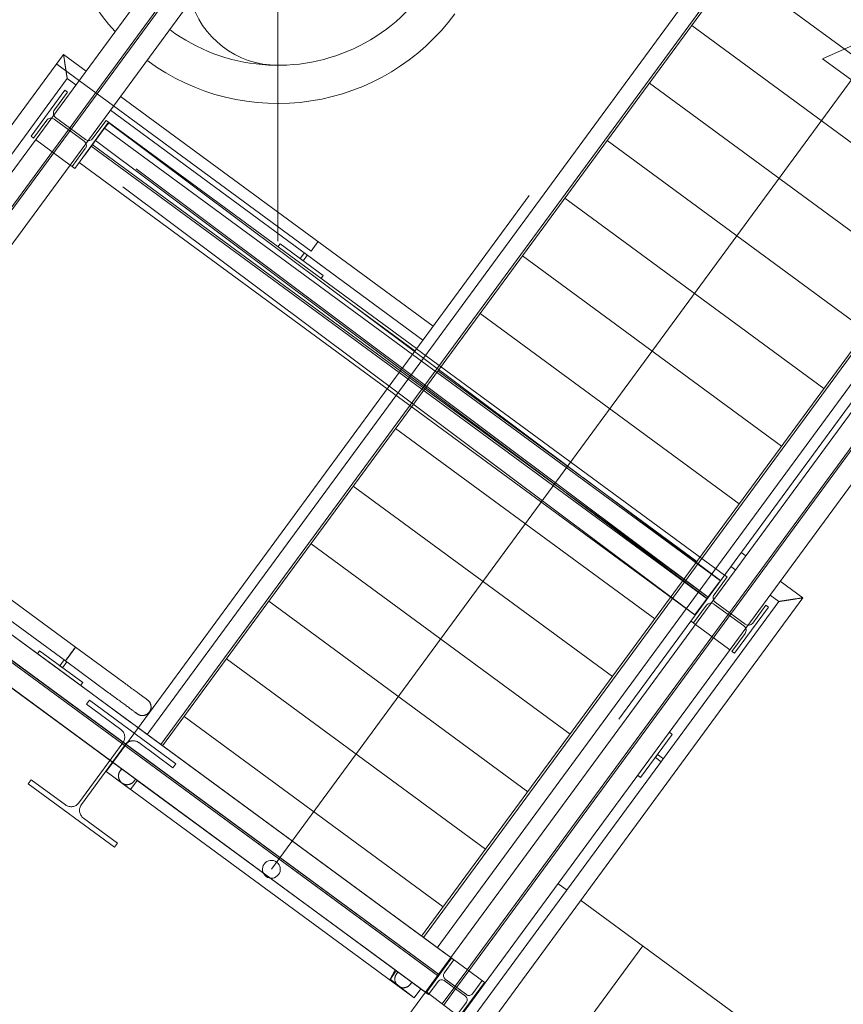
# Model space of a CAD drawing. Header units: metres. Extents: x 135583 to 135939, y 457896 to 458258.
# Tile 574 of 599: x 135731.4 to 135733.7, y 458212.72 to 458215.48. Entities that reach past the tile are written whole.
import ezdxf

# ---------------------------------------------------------------- set-up
doc = ezdxf.new("R2010")
doc.units = ezdxf.units.M
doc.linetypes.add('Hidden', pattern=[4, 2, -2])
doc.layers.add('NIEUWE INSTALLATIE', color=250, linetype='Continuous', lineweight=0)

msp = doc.modelspace()

# ---------------------------------------------------------------- linework, layer by layer
at = {"layer": 'NIEUWE INSTALLATIE'}
for p, q in [((135730.7569, 458214.2095), (135732.3788, 458216.4171)), ((135730.7569, 458214.2095), (135732.3788, 458216.4171)), ((135730.7569, 458214.2095), (135732.3788, 458216.4171)), ((135732.4755, 458216.3461), (135730.8536, 458214.1384)), ((135732.4755, 458216.3461), (135730.8536, 458214.1384)), ((135732.4755, 458216.3461), (135730.8536, 458214.1384)), ((135732.1197, 458214.8579), (135732.1197, 458215.8617)), ((135734.9191, 458215.8009), (135732.7007, 458212.7814)), ((135734.9191, 458215.8009), (135732.7007, 458212.7814)), ((135734.9191, 458215.8009), (135732.7007, 458212.7814)), ((135733.397, 458215.6225), (135734.1223, 458215.0896)), ((135733.3861, 458215.6077), (135731.7973, 458213.4451)), ((135733.2911, 458215.5699), (135731.7537, 458213.4772)), ((135731.7926, 458213.4486), (135733.3294, 458215.5403)), ((135733.2786, 458215.4613), (135734.0039, 458214.9285)), ((135732.1018, 458213.0996), (135733.8277, 458215.4487)), ((135733.8277, 458215.4487), (135733.6446, 458215.3684)), ((135731.5199, 458215.3803), (135730.7403, 458214.3192)), ((135731.583, 458215.3339), (135731.5199, 458215.3803)), ((135733.6446, 458215.3684), (135733.8058, 458215.25)), ((135730.7787, 458214.2899), (135731.5302, 458215.3128)), ((135731.5302, 458215.3128), (135731.5544, 458215.295)), ((135733.1602, 458215.3001), (135733.8855, 458214.7673)), ((135731.5237, 458215.2803), (135731.429, 458215.1513)), ((135731.4943, 458215.225), (135731.531, 458215.2749)), ((135731.531, 458215.2749), (135731.5237, 458215.2803)), ((135732.5549, 458214.6199), (135731.6797, 458215.2629)), ((135731.6511, 458215.224), (135732.5263, 458214.581)), ((135731.4363, 458215.146), (135731.473, 458215.196)), ((135731.4939, 458215.1992), (135731.5777, 458215.1376)), ((135731.5813, 458215.1424), (135731.4975, 458215.204)), ((135731.5515, 458215.0613), (135731.6462, 458215.1903)), ((135731.639, 458215.1956), (135731.6023, 458215.1456)), ((135731.6351, 458215.1736), (135731.6467, 458215.1891)), ((135731.6351, 458215.1736), (135731.6467, 458215.1891)), ((135731.6351, 458215.1736), (135731.6467, 458215.1891)), ((135731.6462, 458215.1903), (135731.639, 458215.1956)), ((135731.6462, 458215.1903), (135732.5085, 458214.5568)), ((135731.6467, 458215.1891), (135732.5026, 458214.5487)), ((135731.6467, 458215.1891), (135732.5026, 458214.5487)), ((135731.6467, 458215.1891), (135732.5026, 458214.5487)), ((135731.6344, 458215.1742), (135732.4967, 458214.5406)), ((135731.6344, 458215.1742), (135732.4967, 458214.5406)), ((135731.6344, 458215.1742), (135732.4967, 458214.5406)), ((135731.429, 458215.1513), (135731.4363, 458215.146)), ((135733.0417, 458215.139), (135733.767, 458214.6061)), ((135731.5809, 458215.1166), (135731.5442, 458215.0667)), ((135732.604, 458212.8525), (135734.2718, 458215.1225)), ((135732.604, 458212.8525), (135734.2718, 458215.1225)), ((135732.604, 458212.8525), (135734.2718, 458215.1225)), ((135732.4256, 458214.4439), (135731.5633, 458215.0774)), ((135732.4256, 458214.4439), (135731.5633, 458215.0774)), ((135732.4256, 458214.4439), (135731.5633, 458215.0774)), ((135732.5226, 458212.9123), (135734.1114, 458215.0748)), ((135731.5442, 458215.0667), (135731.5515, 458215.0613)), ((135734.0645, 458215.0011), (135732.5273, 458212.9088)), ((135732.5662, 458212.8802), (135734.1034, 458214.9725)), ((135732.9233, 458214.9778), (135733.6486, 458214.4449)), ((135732.1202, 458214.842), (135732.1262, 458214.8501)), ((135732.1262, 458214.8501), (135732.247, 458214.7613)), ((135732.1826, 458214.8087), (135732.1947, 458214.8252)), ((135732.1906, 458214.8027), (135732.1826, 458214.8087)), ((135732.2028, 458214.8193), (135732.1906, 458214.8027)), ((135732.8049, 458214.8166), (135733.5302, 458214.2838)), ((135732.247, 458214.7613), (135732.2411, 458214.7532)), ((135732.5038, 458214.5503), (135732.3239, 458214.6825)), ((135732.6865, 458214.6554), (135733.4118, 458214.1226)), ((135732.5681, 458214.4943), (135733.2934, 458213.9614)), ((135732.4497, 458214.3331), (135733.175, 458213.8002)), ((135731.5537, 458213.7216), (135730.9001, 458214.2017)), ((135730.8715, 458214.1628), (135731.5251, 458213.6827)), ((135732.3313, 458214.1719), (135733.0566, 458213.639)), ((135730.8536, 458214.1384), (135732.604, 458212.8525)), ((135731.5073, 458213.6584), (135730.8537, 458214.1386)), ((135732.533, 458212.7558), (135730.7826, 458214.0417)), ((135731.6578, 458213.3987), (135730.7839, 458214.0435)), ((135731.6578, 458213.3987), (135730.7839, 458214.0435)), ((135732.2128, 458214.0107), (135732.9381, 458213.4779)), ((135733.4301, 458213.9769), (135733.4172, 458213.9864)), ((135733.3886, 458213.9475), (135733.4015, 458213.938)), ((135733.3414, 458213.8679), (135733.3781, 458213.9179)), ((135733.3781, 458213.9179), (135733.3708, 458213.9232)), ((135733.59, 458213.8595), (135733.5268, 458213.9059)), ((135732.6731, 458212.6115), (135733.59, 458213.8595)), ((135733.4982, 458213.8669), (135733.5224, 458213.8491)), ((135732.0944, 458213.8496), (135732.8197, 458213.3167)), ((135733.5224, 458213.8491), (135732.6344, 458212.6404)), ((135733.2833, 458213.789), (135733.3201, 458213.8389)), ((135733.341, 458213.8421), (135733.4248, 458213.7806)), ((135733.4284, 458213.7854), (135733.3446, 458213.847)), ((135733.3986, 458213.7043), (135733.4933, 458213.8332)), ((135733.4861, 458213.8386), (135733.4494, 458213.7886)), ((135733.4933, 458213.8332), (135733.4861, 458213.8386)), ((135733.2761, 458213.7943), (135733.2833, 458213.789)), ((135733.428, 458213.7596), (135733.3913, 458213.7096)), ((135731.5537, 458213.7216), (135731.5357, 458213.6971)), ((135731.6746, 458213.6327), (135731.5537, 458213.7216)), ((135731.4528, 458213.7109), (135731.4469, 458213.7029)), ((135731.5737, 458213.6221), (135731.4528, 458213.7109)), ((135731.5394, 458213.7021), (135731.5431, 458213.7071)), ((135733.3913, 458213.7096), (135733.3986, 458213.7043)), ((135731.5214, 458213.686), (135731.5092, 458213.6695)), ((135731.5092, 458213.6695), (135731.5173, 458213.6636)), ((135731.5173, 458213.6636), (135731.5294, 458213.6801)), ((135731.5251, 458213.6826), (135731.646, 458213.5938)), ((135731.976, 458213.6884), (135732.7013, 458213.1555)), ((135731.5073, 458213.6584), (135731.5019, 458213.6624)), ((135731.5019, 458213.6624), (135731.5073, 458213.6585)), ((135731.5073, 458213.6584), (135731.5019, 458213.6624)), ((135731.5019, 458213.6624), (135731.5073, 458213.6585)), ((135731.5073, 458213.6585), (135731.5073, 458213.6584)), ((135731.5073, 458213.6585), (135731.5073, 458213.6584)), ((135731.7088, 458213.5104), (135731.5073, 458213.6585)), ((135731.5678, 458213.614), (135731.5737, 458213.6221)), ((135731.6746, 458213.6327), (135731.6754, 458213.6321)), ((135731.8576, 458213.5272), (135732.5829, 458212.9943)), ((135731.7288, 458213.4955), (135731.7257, 458213.498)), ((135731.7257, 458213.498), (135731.7257, 458213.4977)), ((135731.7288, 458213.4955), (135731.7257, 458213.498)), ((135731.7257, 458213.498), (135731.7257, 458213.4977)), ((135731.7257, 458213.4977), (135731.7288, 458213.4955)), ((135731.7257, 458213.4977), (135731.7288, 458213.4955)), ((135731.7534, 458213.4769), (135731.7536, 458213.4772)), ((135733.2243, 458213.4771), (135733.1355, 458213.3563)), ((135733.2162, 458213.4831), (135733.2243, 458213.4771)), ((135733.1769, 458213.4127), (135733.1828, 458213.4207)), ((135733.1828, 458213.4207), (135733.1994, 458213.4086)), ((135731.6393, 458213.3736), (135731.6578, 458213.3987)), ((135731.6393, 458213.3736), (135731.6578, 458213.3987)), ((135733.1934, 458213.4005), (135733.1769, 458213.4127)), ((135731.7078, 458213.3233), (135731.6393, 458213.3736)), ((135731.7078, 458213.3233), (135731.6393, 458213.3736)), ((135733.1355, 458213.3563), (135733.1274, 458213.3622)), ((135731.7263, 458213.3484), (135731.7078, 458213.3233)), ((135731.7263, 458213.3484), (135731.7078, 458213.3233)), ((135731.7263, 458213.3484), (135731.7078, 458213.3233)), ((135732.4485, 458212.8178), (135731.7263, 458213.3484)), ((135732.4485, 458212.8178), (135731.7263, 458213.3484)), ((135732.9298, 458213.0411), (135732.9049, 458213.0593)), ((135733.6328, 458212.5245), (135732.9671, 458213.0136)), ((135732.604, 458212.8525), (135732.533, 458212.7558)), ((135732.6064, 458212.8507), (135732.5354, 458212.754)), ((135732.5859, 458212.8093), (135732.6129, 458212.846)), ((135732.604, 458212.8525), (135732.6006, 458212.8552)), ((135732.6006, 458212.8552), (135732.6006, 458212.8549)), ((135732.604, 458212.8525), (135732.6006, 458212.8552)), ((135732.6006, 458212.8552), (135732.6006, 458212.8549)), ((135732.6006, 458212.8549), (135732.604, 458212.8525)), ((135732.6006, 458212.8549), (135732.604, 458212.8525)), ((135732.7007, 458212.7814), (135732.604, 458212.8525)), ((135732.7007, 458212.7814), (135732.604, 458212.8525)), ((135732.7007, 458212.7814), (135732.604, 458212.8525)), ((135732.6129, 458212.846), (135732.6064, 458212.8507)), ((135732.4331, 458212.7904), (135732.4516, 458212.8156)), ((135732.4346, 458212.7924), (135732.4485, 458212.8178)), ((135732.4346, 458212.7924), (135732.4485, 458212.8178)), ((135732.5016, 458212.7401), (135732.4346, 458212.7924)), ((135732.5016, 458212.7401), (135732.4346, 458212.7924)), ((135732.5418, 458212.7492), (135732.5688, 458212.7859)), ((135732.5855, 458212.7885), (135732.6452, 458212.7447)), ((135732.6481, 458212.7487), (135732.5885, 458212.7925)), ((135732.6272, 458212.6865), (135732.6983, 458212.7832)), ((135732.6918, 458212.7879), (135732.6649, 458212.7513)), ((135732.6983, 458212.7832), (135732.6918, 458212.7879)), ((135732.5201, 458212.7652), (135732.5016, 458212.7401)), ((135732.5201, 458212.7652), (135732.5016, 458212.7401)), ((135732.533, 458212.7558), (135732.5201, 458212.7652)), ((135732.533, 458212.7558), (135732.5201, 458212.7652)), ((135732.5367, 458212.7558), (135732.533, 458212.7558)), ((135732.5367, 458212.7558), (135732.533, 458212.7558)), ((135732.5354, 458212.754), (135732.5418, 458212.7492)), ((135732.6272, 458212.6865), (135732.5367, 458212.7558)), ((135732.6272, 458212.6865), (135732.5367, 458212.7558)), ((135732.7007, 458212.7814), (135732.6297, 458212.6847)), ((135732.7007, 458212.7814), (135732.6297, 458212.6847)), ((135732.6477, 458212.7279), (135732.6208, 458212.6912))]:
    msp.add_line(p, q, dxfattribs=at)
at = {"layer": 'NIEUWE INSTALLATIE', "linetype": 'Hidden'}
for p, q in [((135730.8032, 458214.1754), (135732.4251, 458216.3831)), ((135730.8032, 458214.1754), (135732.4251, 458216.3831)), ((135730.8032, 458214.1754), (135732.4251, 458216.3831)), ((135730.8073, 458214.1725), (135732.4292, 458216.3801)), ((135730.8073, 458214.1725), (135732.4292, 458216.3801)), ((135730.8073, 458214.1725), (135732.4292, 458216.3801)), ((135732.6544, 458212.8155), (135734.8728, 458215.835)), ((135732.6544, 458212.8155), (135734.8728, 458215.835)), ((135732.6544, 458212.8155), (135734.8728, 458215.835)), ((135731.6393, 458213.3736), (135733.3563, 458215.7107)), ((135731.5008, 458215.3529), (135732.2128, 458214.8298)), ((135731.5008, 458215.3529), (135732.2128, 458214.8298)), ((135732.6503, 458212.8184), (135734.48, 458215.3088)), ((135732.6503, 458212.8184), (135734.48, 458215.3088)), ((135732.6503, 458212.8184), (135734.48, 458215.3088)), ((135731.5782, 458215.0976), (135731.6351, 458215.1736)), ((135731.5782, 458215.0976), (135731.6351, 458215.1736)), ((135731.5782, 458215.0976), (135731.6351, 458215.1736)), ((135731.5782, 458215.0976), (135731.6351, 458215.1736)), ((135731.4419, 458215.1419), (135731.5386, 458215.0708)), ((135731.4419, 458215.1419), (135731.5386, 458215.0708)), ((135731.4419, 458215.1419), (135731.5386, 458215.0708)), ((135731.4419, 458215.1419), (135731.5386, 458215.0708)), ((135732.4626, 458214.4943), (135731.6003, 458215.1278)), ((135732.4626, 458214.4943), (135731.6003, 458215.1278)), ((135732.4626, 458214.4943), (135731.6003, 458215.1278)), ((135732.9199, 458214.1585), (135731.6092, 458215.1391)), ((135732.9199, 458214.1585), (135731.6092, 458215.1391)), ((135732.9199, 458214.1585), (135731.6092, 458215.1391)), ((135732.9199, 458214.1585), (135731.6092, 458215.1391)), ((135733.3249, 458213.8616), (135731.6122, 458215.1431)), ((135733.3249, 458213.8616), (135731.6122, 458215.1431)), ((135733.3249, 458213.8616), (135731.6122, 458215.1431)), ((135733.3249, 458213.8616), (135731.6122, 458215.1431)), ((135734.2589, 458215.132), (135732.5016, 458212.7401)), ((135732.4597, 458214.4903), (135731.5974, 458215.1238)), ((135732.4597, 458214.4903), (135731.5974, 458215.1238)), ((135732.4597, 458214.4903), (135731.5974, 458215.1238)), ((135731.5442, 458215.0667), (135731.5386, 458215.0708)), ((135731.5442, 458215.0667), (135731.5386, 458215.0708)), ((135733.2875, 458213.8116), (135731.5748, 458215.093)), ((135733.2875, 458213.8116), (135731.5748, 458215.093)), ((135733.2875, 458213.8116), (135731.5748, 458215.093)), ((135733.2875, 458213.8116), (135731.5748, 458215.093)), ((135732.2128, 458214.8298), (135732.2315, 458214.8554)), ((135732.2128, 458214.8298), (135732.2315, 458214.8554)), ((135732.5026, 458214.5487), (135732.9663, 458214.2018)), ((135732.5026, 458214.5487), (135732.9663, 458214.2018)), ((135732.5026, 458214.5487), (135732.9663, 458214.2018)), ((135732.5026, 458214.5487), (135732.9663, 458214.2018)), ((135733.3708, 458213.9232), (135732.5086, 458214.5567)), ((135733.3708, 458213.9232), (135732.5086, 458214.5567)), ((135732.4967, 458214.5406), (135733.359, 458213.9071)), ((135732.4967, 458214.5406), (135733.359, 458213.9071)), ((135732.4967, 458214.5406), (135733.359, 458213.9071)), ((135732.4967, 458214.5406), (135733.359, 458213.9071)), ((135733.322, 458213.8568), (135732.4597, 458214.4902)), ((135733.322, 458213.8568), (135732.4597, 458214.4902)), ((135733.322, 458213.8568), (135732.4597, 458214.4902)), ((135733.322, 458213.8568), (135732.4597, 458214.4902)), ((135733.3249, 458213.8608), (135732.4627, 458214.4943)), ((135733.3249, 458213.8608), (135732.4627, 458214.4943)), ((135733.3249, 458213.8608), (135732.4627, 458214.4943)), ((135733.3249, 458213.8608), (135732.4627, 458214.4943)), ((135733.2879, 458213.8104), (135732.4257, 458214.4439)), ((135733.2879, 458213.8104), (135732.4257, 458214.4439)), ((135733.2879, 458213.8104), (135732.4257, 458214.4439)), ((135733.2879, 458213.8104), (135732.4257, 458214.4439)), ((135732.9754, 458214.195), (135733.3594, 458213.9077)), ((135732.9754, 458214.195), (135733.3594, 458213.9077)), ((135732.9754, 458214.195), (135733.3594, 458213.9077)), ((135732.9754, 458214.195), (135733.3594, 458213.9077)), ((135733.3219, 458213.8576), (135732.929, 458214.1516)), ((135733.3219, 458213.8576), (135732.929, 458214.1516)), ((135733.3219, 458213.8576), (135732.929, 458214.1516)), ((135733.3219, 458213.8576), (135732.929, 458214.1516)), ((135732.5695, 458212.8005), (135730.8143, 458214.09)), ((135732.5695, 458212.8005), (135730.8143, 458214.09)), ((135732.5695, 458212.8005), (135730.8143, 458214.09)), ((135732.567, 458212.8021), (135730.8166, 458214.0881)), ((135732.5725, 458212.8045), (135730.8173, 458214.0941)), ((135732.5725, 458212.8045), (135730.8173, 458214.0941)), ((135732.5725, 458212.8045), (135730.8173, 458214.0941)), ((135732.57, 458212.8061), (135730.8196, 458214.0921)), ((135732.5355, 458212.7542), (135730.7803, 458214.0437)), ((135732.5355, 458212.7542), (135730.7803, 458214.0437)), ((135732.5355, 458212.7542), (135730.7803, 458214.0437)), ((135733.356, 458213.9031), (135733.2875, 458213.8116)), ((135733.356, 458213.9031), (135733.2875, 458213.8116)), ((135733.356, 458213.9031), (135733.2875, 458213.8116)), ((135733.356, 458213.9031), (135733.2875, 458213.8116)), ((135733.2889, 458213.7849), (135733.2834, 458213.7889)), ((135733.2889, 458213.7849), (135733.2834, 458213.7889)), ((135733.289, 458213.7848), (135733.3857, 458213.7138)), ((135733.289, 458213.7848), (135733.3857, 458213.7138)), ((135733.289, 458213.7848), (135733.3857, 458213.7138)), ((135733.289, 458213.7848), (135733.3857, 458213.7138)), ((135731.5929, 458213.5728), (135731.5846, 458213.5615)), ((135731.5929, 458213.5728), (135731.5846, 458213.5615)), ((135731.5846, 458213.5615), (135731.6803, 458213.4912)), ((135731.5846, 458213.5615), (135731.6803, 458213.4912)), ((135731.8347, 458213.3952), (135731.5929, 458213.5728)), ((135731.8347, 458213.3952), (135731.5929, 458213.5728)), ((135732.5912, 458212.8621), (135731.729, 458213.4956)), ((135732.5912, 458212.8621), (135731.729, 458213.4956)), ((135731.6861, 458213.4534), (135731.5629, 458213.2858)), ((135731.6861, 458213.4534), (135731.5629, 458213.2858)), ((135731.5698, 458213.2808), (135731.6929, 458213.4484)), ((135731.5698, 458213.2808), (135731.6929, 458213.4484)), ((135731.7307, 458213.4542), (135731.8264, 458213.3839)), ((135731.7307, 458213.4542), (135731.8264, 458213.3839)), ((135731.8264, 458213.3839), (135731.8347, 458213.3952)), ((135731.8264, 458213.3839), (135731.8347, 458213.3952)), ((135732.5016, 458212.7401), (135731.6393, 458213.3736)), ((135731.4295, 458213.3504), (135731.4212, 458213.3391)), ((135731.4295, 458213.3504), (135731.4212, 458213.3391)), ((135731.4212, 458213.3391), (135731.663, 458213.1615)), ((135731.4212, 458213.3391), (135731.663, 458213.1615)), ((135731.5252, 458213.28), (135731.4295, 458213.3504)), ((135731.5252, 458213.28), (135731.4295, 458213.3504)), ((135731.6713, 458213.1727), (135731.5756, 458213.243)), ((135731.6713, 458213.1727), (135731.5756, 458213.243)), ((135731.663, 458213.1615), (135731.6713, 458213.1727)), ((135731.663, 458213.1615), (135731.6713, 458213.1727)), ((135733.1418, 458212.8852), (135732.5403, 458212.0665)), ((135733.1418, 458212.8852), (135732.5403, 458212.0665)), ((135732.6065, 458212.8509), (135732.6042, 458212.8526)), ((135732.6065, 458212.8509), (135732.6042, 458212.8526)), ((135732.6064, 458212.8507), (135732.6065, 458212.8509)), ((135732.6064, 458212.8507), (135732.6065, 458212.8509)), ((135732.6163, 458212.7721), (135732.6487, 458212.8161)), ((135732.6163, 458212.7721), (135732.6487, 458212.8161)), ((135732.6203, 458212.7691), (135732.6544, 458212.8155)), ((135732.6203, 458212.7691), (135732.6544, 458212.8155)), ((135732.6487, 458212.8162), (135732.6503, 458212.8184)), ((135732.6487, 458212.8162), (135732.6503, 458212.8184)), ((135732.6487, 458212.8162), (135732.6503, 458212.8184)), ((135732.6487, 458212.8162), (135732.6503, 458212.8184)), ((135731.8423, 458211.8157), (135732.5329, 458212.7557)), ((135731.8423, 458211.8157), (135732.5329, 458212.7557)), ((135731.8423, 458211.8157), (135732.5329, 458212.7557)), ((135731.8423, 458211.8157), (135732.5329, 458212.7557)), ((135732.5793, 458212.7217), (135732.6133, 458212.7681)), ((135732.5793, 458212.7217), (135732.6133, 458212.7681)), ((135732.5833, 458212.7188), (135732.6174, 458212.7651)), ((135732.5833, 458212.7188), (135732.6174, 458212.7651)), ((135732.6134, 458212.7681), (135732.6163, 458212.772)), ((135732.6134, 458212.7681), (135732.6163, 458212.772)), ((135732.6134, 458212.7681), (135732.6163, 458212.772)), ((135732.6134, 458212.7681), (135732.6163, 458212.772)), ((135732.6174, 458212.7651), (135732.6203, 458212.7691)), ((135732.6174, 458212.7651), (135732.6203, 458212.7691)), ((135732.6174, 458212.7651), (135732.6203, 458212.7691)), ((135732.6174, 458212.7651), (135732.6203, 458212.7691))]:
    msp.add_line(p, q, dxfattribs=at)
at = {"layer": 'NIEUWE INSTALLATIE', "flags": 128}
for points in [[(135731.7551, 458213.5735), (135731.7551, 458213.5736), (135731.7549, 458213.5737), (135731.7546, 458213.574), (135731.7541, 458213.5743), (135731.7535, 458213.5747), (135731.7528, 458213.5752), (135731.752, 458213.5758), (135731.7511, 458213.5765), (135731.75, 458213.5773), (135731.7488, 458213.5782), (135731.7475, 458213.5792), (135731.746, 458213.5802), (135731.7445, 458213.5814), (135731.7428, 458213.5826), (135731.7411, 458213.5839), (135731.7392, 458213.5853), (135731.7372, 458213.5867), (135731.7351, 458213.5882), (135731.733, 458213.5898), (135731.7307, 458213.5915), (135731.7284, 458213.5932), (135731.7259, 458213.595), (135731.7234, 458213.5969), (135731.7208, 458213.5988), (135731.7181, 458213.6008), (135731.7154, 458213.6028), (135731.7125, 458213.6048), (135731.7097, 458213.6069), (135731.7067, 458213.6091), (135731.7038, 458213.6113), (135731.7007, 458213.6135), (135731.6977, 458213.6158), (135731.6946, 458213.618), (135731.6914, 458213.6204), (135731.6883, 458213.6227), (135731.6851, 458213.625), (135731.6819, 458213.6274), (135731.6787, 458213.6297), (135731.6754, 458213.6321), (135731.6746, 458213.6327)], [(135731.646, 458213.5938), (135731.6492, 458213.5915), (135731.6524, 458213.5891), (135731.6556, 458213.5867), (135731.6588, 458213.5844), (135731.662, 458213.5821), (135731.6651, 458213.5797), (135731.6682, 458213.5775), (135731.6713, 458213.5752), (135731.6744, 458213.573), (135731.6773, 458213.5708), (135731.6803, 458213.5686), (135731.6832, 458213.5665), (135731.686, 458213.5644), (135731.6888, 458213.5624), (135731.6915, 458213.5604), (135731.6941, 458213.5585), (135731.6966, 458213.5566), (135731.6991, 458213.5548), (135731.7015, 458213.553), (135731.7038, 458213.5513), (135731.706, 458213.5497), (135731.7081, 458213.5482), (135731.7101, 458213.5467), (135731.712, 458213.5453), (135731.7138, 458213.544), (135731.7155, 458213.5428), (135731.717, 458213.5416), (135731.7185, 458213.5405), (135731.7198, 458213.5395), (135731.7211, 458213.5386), (135731.7222, 458213.5378), (135731.7232, 458213.5371), (135731.724, 458213.5365), (135731.7248, 458213.5359), (135731.7254, 458213.5355), (135731.7259, 458213.5351), (135731.7262, 458213.5349), (135731.7264, 458213.5347), (135731.7265, 458213.5346)], [(135731.75, 458213.5773), (135731.7508, 458213.5767), (135731.7518, 458213.576), (135731.7526, 458213.5754), (135731.7534, 458213.5748), (135731.754, 458213.5744), (135731.7545, 458213.574), (135731.7548, 458213.5738), (135731.755, 458213.5736), (135731.7551, 458213.5735)], [(135731.7551, 458213.5735), (135731.7559, 458213.5729), (135731.7567, 458213.5723), (135731.7574, 458213.5717), (135731.7581, 458213.571), (135731.7587, 458213.5703), (135731.7594, 458213.5696), (135731.76, 458213.5688), (135731.7605, 458213.568), (135731.7611, 458213.5673), (135731.7616, 458213.5664), (135731.7621, 458213.5656), (135731.7625, 458213.5647), (135731.7629, 458213.5639), (135731.7633, 458213.563), (135731.7636, 458213.5621), (135731.7639, 458213.5611), (135731.7642, 458213.5602), (135731.7644, 458213.5593), (135731.7646, 458213.5583), (135731.7648, 458213.5574), (135731.7649, 458213.5564), (135731.765, 458213.5555), (135731.765, 458213.5545), (135731.765, 458213.5535), (135731.765, 458213.5526), (135731.7649, 458213.5516), (135731.7648, 458213.5506), (135731.7646, 458213.5497), (135731.7644, 458213.5487), (135731.7642, 458213.5478), (135731.7639, 458213.5469), (135731.7636, 458213.546), (135731.7633, 458213.5451), (135731.7629, 458213.5442), (135731.7625, 458213.5433), (135731.762, 458213.5424), (135731.7615, 458213.5416), (135731.761, 458213.5408), (135731.7605, 458213.54), (135731.7603, 458213.5398)], [(135731.7266, 458213.5346), (135731.7265, 458213.5347), (135731.7263, 458213.5348), (135731.726, 458213.535), (135731.7255, 458213.5354), (135731.7249, 458213.5358), (135731.7242, 458213.5363), (135731.7234, 458213.5369), (135731.7225, 458213.5376), (135731.7214, 458213.5384), (135731.7211, 458213.5386)], [(135731.7603, 458213.5398), (135731.7597, 458213.539), (135731.7591, 458213.5383), (135731.7585, 458213.5375), (135731.7578, 458213.5369), (135731.7571, 458213.5362), (135731.7564, 458213.5356), (135731.7556, 458213.535), (135731.7548, 458213.5344), (135731.754, 458213.5338), (135731.7532, 458213.5333), (135731.7524, 458213.5328), (135731.7515, 458213.5324), (135731.7506, 458213.532), (135731.7497, 458213.5316), (135731.7488, 458213.5313), (135731.7479, 458213.531), (135731.747, 458213.5307), (135731.7461, 458213.5305), (135731.7451, 458213.5303), (135731.7442, 458213.5302), (135731.7432, 458213.53), (135731.7422, 458213.53), (135731.7413, 458213.5299), (135731.7403, 458213.5299), (135731.7393, 458213.53), (135731.7384, 458213.5301), (135731.7374, 458213.5302), (135731.7365, 458213.5303), (135731.7355, 458213.5305), (135731.7346, 458213.5308), (135731.7336, 458213.531), (135731.7327, 458213.5313), (135731.7318, 458213.5317), (135731.7309, 458213.5321), (135731.7301, 458213.5325), (135731.7292, 458213.5329), (135731.7284, 458213.5334), (135731.7276, 458213.5339), (135731.7268, 458213.5345), (135731.7266, 458213.5346)], [(135731.6825, 458213.342), (135731.6821, 458213.3423), (135731.6814, 458213.3429), (135731.6807, 458213.3436), (135731.68, 458213.3443), (135731.6794, 458213.345), (135731.6788, 458213.3458), (135731.6782, 458213.3466), (135731.6777, 458213.3474), (135731.6772, 458213.3482), (135731.6767, 458213.349), (135731.6763, 458213.3499), (135731.6759, 458213.3507), (135731.6755, 458213.3516), (135731.6751, 458213.3525), (135731.6748, 458213.3535), (135731.6746, 458213.3544), (135731.6743, 458213.3553), (135731.6742, 458213.3563), (135731.674, 458213.3572), (135731.6739, 458213.3582), (135731.6738, 458213.3592), (135731.6738, 458213.3601), (135731.6738, 458213.3611), (135731.6738, 458213.362), (135731.6739, 458213.363), (135731.674, 458213.364), (135731.6742, 458213.3649), (135731.6744, 458213.3659), (135731.6746, 458213.3668), (135731.6749, 458213.3677), (135731.6752, 458213.3687), (135731.6755, 458213.3696), (135731.6759, 458213.3704), (135731.6763, 458213.3713), (135731.6768, 458213.3722), (135731.6773, 458213.373), (135731.6778, 458213.3738), (135731.6783, 458213.3746), (135731.6785, 458213.3748)], [(135731.6826, 458213.3804), (135731.6818, 458213.3793), (135731.681, 458213.3783), (135731.6804, 458213.3774), (135731.6798, 458213.3767), (135731.6794, 458213.3761), (135731.679, 458213.3756), (135731.6787, 458213.3752), (135731.6786, 458213.375), (135731.6785, 458213.3748)], [(135731.6785, 458213.3748), (135731.6785, 458213.3749), (135731.6787, 458213.3751), (135731.6789, 458213.3754), (135731.6792, 458213.3759), (135731.6796, 458213.3764), (135731.6802, 458213.3771), (135731.6808, 458213.378), (135731.6815, 458213.3789), (135731.6823, 458213.38)], [(135731.7174, 458213.3462), (135731.7168, 458213.3455), (135731.7162, 458213.3447), (135731.7155, 458213.344), (135731.7149, 458213.3433), (135731.7142, 458213.3427), (135731.7134, 458213.342), (135731.7127, 458213.3414), (135731.7119, 458213.3408), (135731.7111, 458213.3403), (135731.7103, 458213.3398), (135731.7094, 458213.3393), (135731.7086, 458213.3389), (135731.7077, 458213.3385), (135731.7068, 458213.3381), (135731.7059, 458213.3377), (135731.705, 458213.3374), (135731.7041, 458213.3372), (135731.7031, 458213.3369), (135731.7022, 458213.3368), (135731.7012, 458213.3366), (135731.7003, 458213.3365), (135731.6993, 458213.3364), (135731.6983, 458213.3364), (135731.6974, 458213.3364), (135731.6964, 458213.3364), (135731.6955, 458213.3365), (135731.6945, 458213.3366), (135731.6935, 458213.3368), (135731.6926, 458213.337), (135731.6917, 458213.3372), (135731.6907, 458213.3375), (135731.6898, 458213.3378), (135731.6889, 458213.3381), (135731.688, 458213.3385), (135731.6871, 458213.3389), (135731.6863, 458213.3394), (135731.6855, 458213.3399), (135731.6849, 458213.3402)], [(135731.7213, 458213.3516), (135731.7205, 458213.3505), (135731.7198, 458213.3495), (135731.7192, 458213.3487), (135731.7187, 458213.3479), (135731.7182, 458213.3473), (135731.7179, 458213.3469), (135731.7176, 458213.3465), (135731.7175, 458213.3463), (135731.7174, 458213.3462)], [(135731.7174, 458213.3462), (135731.7174, 458213.3463), (135731.7176, 458213.3465), (135731.7178, 458213.3468), (135731.7181, 458213.3473), (135731.7186, 458213.3478), (135731.7191, 458213.3485), (135731.7197, 458213.3494), (135731.7204, 458213.3503), (135731.7212, 458213.3514)], [(135732.4562, 458212.812), (135732.4554, 458212.8109), (135732.4547, 458212.8099), (135732.454, 458212.8091), (135732.4535, 458212.8083), (135732.453, 458212.8077), (135732.4527, 458212.8072), (135732.4524, 458212.8068), (135732.4522, 458212.8066), (135732.4521, 458212.8065)], [(135732.4521, 458212.8064), (135732.4522, 458212.8065), (135732.4523, 458212.8067), (135732.4525, 458212.807), (135732.4529, 458212.8075), (135732.4533, 458212.8081), (135732.4538, 458212.8088), (135732.4544, 458212.8096), (135732.4551, 458212.8105), (135732.4559, 458212.8116)], [(135732.4561, 458212.7736), (135732.4558, 458212.7739), (135732.4551, 458212.7745), (135732.4544, 458212.7752), (135732.4537, 458212.7759), (135732.4531, 458212.7766), (135732.4525, 458212.7774), (135732.4519, 458212.7782), (135732.4513, 458212.779), (135732.4508, 458212.7798), (135732.4504, 458212.7806), (135732.4499, 458212.7815), (135732.4495, 458212.7824), (135732.4491, 458212.7833), (135732.4488, 458212.7842), (135732.4485, 458212.7851), (135732.4482, 458212.786), (135732.448, 458212.7869), (135732.4478, 458212.7879), (135732.4477, 458212.7888), (135732.4475, 458212.7898), (135732.4475, 458212.7908), (135732.4474, 458212.7917), (135732.4474, 458212.7927), (135732.4475, 458212.7937), (135732.4476, 458212.7946), (135732.4477, 458212.7956), (135732.4478, 458212.7965), (135732.448, 458212.7975), (135732.4483, 458212.7984), (135732.4485, 458212.7993), (135732.4488, 458212.8003), (135732.4492, 458212.8012), (135732.4496, 458212.8021), (135732.45, 458212.8029), (135732.4504, 458212.8038), (135732.4509, 458212.8046), (135732.4514, 458212.8054), (135732.452, 458212.8062), (135732.4521, 458212.8064)], [(135732.495, 458212.7832), (135732.4942, 458212.7821), (135732.4935, 458212.7811), (135732.4928, 458212.7803), (135732.4923, 458212.7796), (135732.4919, 458212.779), (135732.4915, 458212.7785), (135732.4913, 458212.7781), (135732.4911, 458212.7779), (135732.491, 458212.7778)], [(135732.491, 458212.7778), (135732.4911, 458212.7779), (135732.4912, 458212.7781), (135732.4915, 458212.7784), (135732.4918, 458212.7789), (135732.4922, 458212.7795), (135732.4927, 458212.7802), (135732.4933, 458212.781), (135732.494, 458212.7819), (135732.4948, 458212.783)], [(135732.491, 458212.7778), (135732.4905, 458212.7771), (135732.4898, 458212.7763), (135732.4892, 458212.7756), (135732.4885, 458212.7749), (135732.4878, 458212.7743), (135732.4871, 458212.7736), (135732.4863, 458212.773), (135732.4856, 458212.7725), (135732.4848, 458212.7719), (135732.4839, 458212.7714), (135732.4831, 458212.7709), (135732.4822, 458212.7705), (135732.4814, 458212.7701), (135732.4805, 458212.7697), (135732.4796, 458212.7694), (135732.4787, 458212.7691), (135732.4777, 458212.7688), (135732.4768, 458212.7686), (135732.4758, 458212.7684), (135732.4749, 458212.7682), (135732.4739, 458212.7681), (135732.473, 458212.768), (135732.472, 458212.768), (135732.471, 458212.768), (135732.4701, 458212.768), (135732.4691, 458212.7681), (135732.4681, 458212.7682), (135732.4672, 458212.7684), (135732.4662, 458212.7686), (135732.4653, 458212.7688), (135732.4644, 458212.7691), (135732.4635, 458212.7694), (135732.4626, 458212.7697), (135732.4617, 458212.7701), (135732.4608, 458212.7705), (135732.4599, 458212.771), (135732.4591, 458212.7715), (135732.4585, 458212.7718)]]:
    msp.add_lwpolyline(points, dxfattribs=at)
at = {"layer": 'NIEUWE INSTALLATIE'}
for centre, radius, start, end in [((135732.1197, 458215.8579), 0.615, 143.696, 222.1966), ((135732.1197, 458215.8579), 0.508, 233.467, 360), ((135732.1197, 458215.6039), 0.254, 195.208, 270), ((135732.1197, 458215.8579), 0.615, 233.696, 323.696)]:
    msp.add_arc(centre, radius, start, end, dxfattribs=at)
at = {"layer": 'NIEUWE INSTALLATIE', "linetype": 'Hidden'}
msp.add_arc((135731.6643, 458213.4694), 0.027, 323.696, 53.696, dxfattribs=at)
msp.add_arc((135731.6643, 458213.4694), 0.027, 323.696, 53.696, dxfattribs=at)
at = {"layer": 'NIEUWE INSTALLATIE'}
for centre, major_axis, ratio, start_param, end_param in [((135731.5064, 458215.2161), (-0.0056, 0.0139), 1, 0.553574, 2.124371), ((135731.485, 458215.1871), (-0.0078, 0.0128), 1, 5.105088, 6.675884), ((135731.5689, 458215.1255), (-0.015, 0.0012), 1, 2.588018, 4.158815), ((135731.5902, 458215.1545), (-0.015, 0.0012), 1, 1.017222, 2.588018), ((135733.3535, 458213.8591), (-0.0056, 0.0139), 1, 0.553574, 2.124371), ((135733.3321, 458213.8301), (-0.0078, 0.0128), 1, 5.105088, 6.675884), ((135733.416, 458213.7685), (-0.015, 0.0012), 1, 2.588018, 4.158815), ((135733.4373, 458213.7975), (-0.015, 0.0012), 1, 1.017222, 2.588018), ((135731.5394, 458213.7021), (0.0143, 0.0195), 0.000001, 4.248721, 10.376808), ((135731.5394, 458213.7021), (0.0143, 0.0195), 0.000001, 3.773507, 10.040258), ((135731.5394, 458213.7021), (-0.0143, -0.0195), 0.000001, 4.072259, 10.205354), ((135731.5394, 458213.7021), (-0.0143, -0.0195), 0.000001, 4.539184, 10.467936), ((135731.5394, 458213.7021), (0.0143, 0.0195), 0.000001, 3.926991, 6.283185), ((135731.5394, 458213.7021), (0.0143, 0.0195), 0.000001, 3.141593, 4.42711), ((135731.5394, 458213.7021), (-0.0143, -0.0195), 0.000001, 1.836215, 2.308761), ((135731.5394, 458213.7021), (-0.0146, 0.0192), 1, 2.049606, 2.067769), ((135731.5394, 458213.7021), (0.0143, 0.0195), 0.000001, 3.998665, 4.094645), ((135732.5956, 458212.8022), (-0.00967, 0.0071), 1, 0, 1.570796), ((135732.5784, 458212.7788), (-0.00967, 0.0071), 1, 4.712389, 6.283185), ((135732.6381, 458212.735), (-0.00967, 0.0071), 1, 3.141593, 4.712389), ((135732.6552, 458212.7584), (-0.0119, -0.0018), 1, 0.785398, 2.356195)]:
    msp.add_ellipse(centre, major_axis=major_axis, ratio=ratio, start_param=start_param, end_param=end_param, dxfattribs=at)
at = {"layer": 'NIEUWE INSTALLATIE', "linetype": 'Hidden'}
for centre, major_axis, start_param, end_param in [((135731.7147, 458213.4324), (0.0083, -0.0257), 2.195319, 3.766116), ((135731.7147, 458213.4324), (0.0083, -0.0257), 2.195319, 3.766116), ((135731.5412, 458213.3018), (0.0041, -0.0267), 5.497787, 7.068583), ((135731.5412, 458213.3018), (0.0041, -0.0267), 5.497787, 7.068583), ((135731.5916, 458213.2648), (0.0041, -0.0267), 3.926991, 5.497787), ((135731.5916, 458213.2648), (0.0041, -0.0267), 3.926991, 5.497787)]:
    msp.add_ellipse(centre, major_axis=major_axis, ratio=1, start_param=start_param, end_param=end_param, dxfattribs=at)
at = {"layer": 'NIEUWE INSTALLATIE'}
msp.add_ellipse((135732.1018, 458213.0996), major_axis=(0.0148, 0.0201), ratio=1, dxfattribs=at)
for points in [[(135731.5199, 458215.3803), (135731.5199, 458215.3803), (135731.52, 458215.3797), (135731.5203, 458215.3778), (135731.5206, 458215.3759), (135731.5209, 458215.3738), (135731.5212, 458215.372), (135731.5215, 458215.37), (135731.5219, 458215.3672), (135731.5224, 458215.3641), (135731.5227, 458215.3615), (135731.5231, 458215.3595), (135731.5234, 458215.3574), (135731.5237, 458215.3553), (135731.524, 458215.3532), (135731.5244, 458215.351), (135731.5247, 458215.3488), (135731.525, 458215.3466), (135731.5254, 458215.3444), (135731.5257, 458215.3422), (135731.5261, 458215.34), (135731.5264, 458215.3378), (135731.5267, 458215.3357), (135731.527, 458215.3336), (135731.5273, 458215.3316), (135731.5276, 458215.3297), (135731.5279, 458215.3278), (135731.5283, 458215.3254), (135731.5286, 458215.3232), (135731.5289, 458215.3212), (135731.5292, 458215.3193), (135731.5295, 458215.3172), (135731.5298, 458215.3153), (135731.5301, 458215.3134), (135731.5302, 458215.3128), (135731.5302, 458215.3128)], [(135733.59, 458213.8595), (135733.5899, 458213.8595), (135733.5894, 458213.8594), (135733.5875, 458213.8591), (135733.5855, 458213.8588), (135733.5835, 458213.8585), (135733.5816, 458213.8582), (135733.5796, 458213.8579), (135733.5768, 458213.8575), (135733.5737, 458213.857), (135733.5711, 458213.8566), (135733.5691, 458213.8563), (135733.567, 458213.856), (135733.5649, 458213.8556), (135733.5628, 458213.8553), (135733.5606, 458213.855), (135733.5584, 458213.8546), (135733.5562, 458213.8543), (135733.554, 458213.854), (135733.5518, 458213.8536), (135733.5496, 458213.8533), (135733.5474, 458213.853), (135733.5453, 458213.8527), (135733.5433, 458213.8523), (135733.5412, 458213.852), (135733.5393, 458213.8517), (135733.5374, 458213.8514), (135733.535, 458213.8511), (135733.5328, 458213.8507), (135733.5308, 458213.8504), (135733.5289, 458213.8501), (135733.5269, 458213.8498), (135733.5249, 458213.8495), (135733.523, 458213.8492), (135733.5224, 458213.8492), (135733.5224, 458213.8491)]]:
    msp.add_open_spline(points, degree=3, knots=[0, 0, 0, 0, 0.083333, 0.125, 0.166667, 0.208333, 0.229167, 0.25, 0.291667, 0.333333, 0.354167, 0.375, 0.395833, 0.416667, 0.4375, 0.458333, 0.479167, 0.5, 0.520833, 0.541667, 0.5625, 0.583333, 0.604167, 0.625, 0.645833, 0.666667, 0.6875, 0.708333, 0.75, 0.770833, 0.791667, 0.833333, 0.875, 0.916667, 1, 1, 1, 1], dxfattribs=at)
for points in [[(135731.5537, 458213.7216), (135731.5548, 458213.7208), (135731.5558, 458213.7199), (135731.5567, 458213.7189)], [(135731.5571, 458213.7184), (135731.5567, 458213.7189), (135731.5563, 458213.7193), (135731.5559, 458213.7197)], [(135731.5286, 458213.6805), (135731.5273, 458213.6811), (135731.5262, 458213.6818), (135731.5251, 458213.6826)], [(135731.5275, 458213.6811), (135731.528, 458213.6808), (135731.5285, 458213.6805), (135731.5291, 458213.6802)]]:
    msp.add_open_spline(points, degree=3, dxfattribs=at)

doc.saveas('drawing.dxf')
